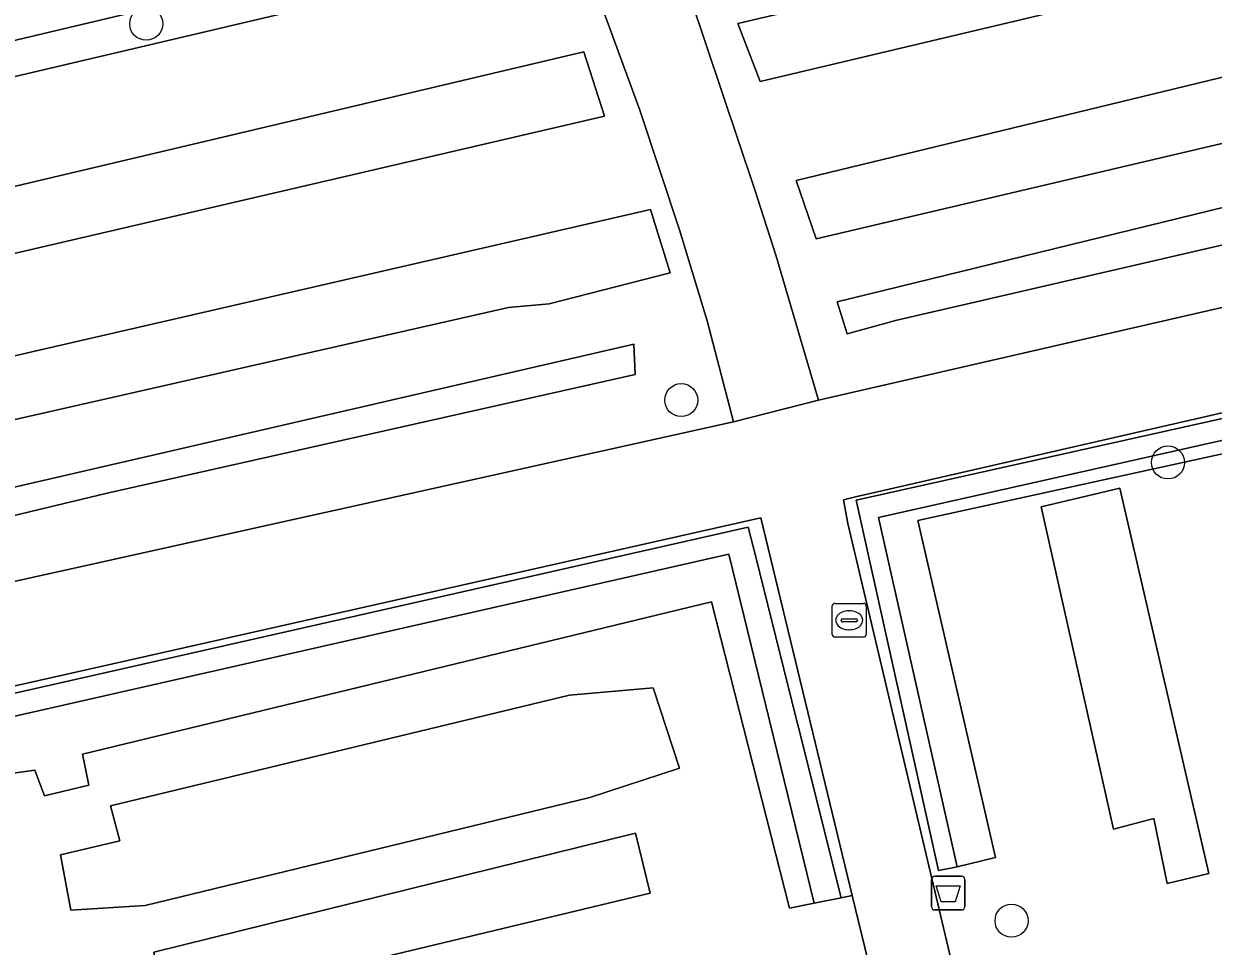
# Model space of a CAD drawing. Extents: x 161248 to 161848, y 384871 to 385383.
# Drawn here: x 161535.93 to 161571.12, y 385198.09 to 385225.39 of the extents above; entities that cross this region are included whole.
import ezdxf

# ---------------------------------------------------------------- set-up
doc = ezdxf.new("R2010")
doc.units = 0
for name, color, linetype in [('IMGEO_Afvalbak', 7, 'Continuous'), ('IMGEO_Boom', 7, 'Continuous'), ('IMGEO_Brandkraan', 7, 'Continuous'), ('IMGEO_Groenvoorziening', 7, 'Continuous'), ('IMGEO_Haag', 7, 'Continuous'), ('IMGEO_Voetpad_gesloten', 7, 'Continuous'), ('IMGEO_Voetpad_halfverhard', 7, 'Continuous')]:
    doc.layers.add(name, color=color, linetype=linetype)

msp = doc.modelspace()

# ---------------------------------------------------------------- linework, layer by layer
at = {"layer": 'IMGEO_Afvalbak'}
for p, q in [((161562.783, 385199.264), (161562.783, 385200.064)), ((161562.783, 385200.064), (161562.783, 385199.264)), ((161562.883, 385200.164), (161563.673, 385200.164)), ((161563.673, 385200.164), (161562.883, 385200.164)), ((161563.773, 385200.064), (161563.773, 385199.264)), ((161563.773, 385199.264), (161563.773, 385200.064)), ((161563.673, 385199.164), (161562.883, 385199.164)), ((161562.883, 385199.164), (161563.673, 385199.164))]:
    msp.add_line(p, q, dxfattribs=at)
msp.add_lwpolyline([(161562.926, 385199.878), (161563.63, 385199.878), (161563.481, 385199.408), (161563.075, 385199.408), (161562.926, 385199.878)], dxfattribs=at)
for centre, start, end in [((161562.883, 385200.064), 90, 180), ((161562.883, 385200.064), 90, 180), ((161563.673, 385200.064), 0, 90), ((161563.673, 385200.064), 360, 90), ((161562.883, 385199.264), 180, 270), ((161562.883, 385199.264), 180, 270), ((161563.673, 385199.264), 270, 0), ((161563.673, 385199.264), 270, 0)]:
    msp.add_arc(centre, 0.1, start, end, dxfattribs=at)
at = {"layer": 'IMGEO_Boom'}
for centre in [(161539.55, 385225.393), (161555.381, 385214.255), (161569.781, 385212.409), (161565.153, 385198.848)]:
    msp.add_circle(centre, 0.489, dxfattribs=at)
at = {"layer": 'IMGEO_Brandkraan'}
for p, q in [((161559.848, 385207.313), (161559.848, 385208.165)), ((161559.923, 385208.239), (161560.775, 385208.239)), ((161560.849, 385208.165), (161560.849, 385207.313)), ((161560.15, 385207.782), (161560.548, 385207.782)), ((161560.336, 385208.019), (161560.361, 385208.019)), ((161560.107, 385207.733), (161560.107, 385207.745)), ((161560.545, 385207.696), (161560.147, 385207.696)), ((161560.359, 385207.459), (161560.334, 385207.459)), ((161560.591, 385207.745), (161560.591, 385207.733)), ((161560.775, 385207.239), (161559.923, 385207.239))]:
    msp.add_line(p, q, dxfattribs=at)
for points in [[(161559.848, 385207.313), (161559.848, 385208.165)], [(161559.923, 385208.239), (161560.775, 385208.239)], [(161560.849, 385208.165), (161560.849, 385207.313)], [(161560.775, 385207.239), (161559.923, 385207.239)]]:
    msp.add_lwpolyline(points, dxfattribs=at)
for centre, radius, start, end in [((161559.925, 385208.163), 0.0765, 91.552, 178.448), ((161559.925, 385208.163), 0.0765, 91.552, 178.448), ((161560.773, 385208.163), 0.0765, 1.552, 88.448), ((161560.773, 385208.163), 0.0765, 1.552, 88.448), ((161560.147, 385207.742), 0.0403, 85.8775, 175.7526), ((161560.552, 385207.744), 0.0386, 1.7309, 96.639), ((161560.144, 385207.732), 0.0366, 178.938, 274.7102), ((161560.548, 385207.739), 0.043, 264.8664, 352.4533), ((161559.925, 385207.315), 0.0765, 181.552, 268.448), ((161559.925, 385207.315), 0.0765, 181.552, 268.448), ((161560.773, 385207.315), 0.0765, 271.552, 358.448), ((161560.773, 385207.315), 0.0765, 271.552, 358.448)]:
    msp.add_arc(centre, radius, start, end, dxfattribs=at)
for centre, major_axis, ratio, start_param, end_param in [((161560.335, 385207.739), (-0.387, 0.002), 0.722429, 4.712389, 7.853982), ((161560.36, 385207.739), (-0.39, 0.002), 0.717154, 1.570796, 4.712389)]:
    msp.add_ellipse(centre, major_axis=major_axis, ratio=ratio, start_param=start_param, end_param=end_param, dxfattribs=at)
at = {"layer": 'IMGEO_Groenvoorziening'}
for points in [[(161576.401, 385227.696), (161575.367, 385231.537), (161574.951, 385232.805), (161574.203, 385232.622), (161555.905, 385228.278), (161554.85, 385228.028), (161555.64, 385226.189), (161557.546, 385220.503), (161558.19, 385218.51), (161559.44, 385214.254), (161578.849, 385218.713)], [(161551.505, 385228.667), (161551.86, 385227.649), (161552.328, 385227.821), (161551.878, 385228.744), (161551.057, 385230.35), (161540.752, 385227.92), (161519.219, 385222.866), (161514.889, 385221.849), (161515.639, 385220.276), (161516.278, 385219.253), (161517.006, 385219.44), (161516.576, 385220.384)], [(161573.326, 385227.39), (161574.049, 385228.357), (161575.331, 385228.738), (161574.913, 385230.179), (161573.978, 385229.852), (161572.84, 385229.103), (161557.059, 385225.4), (161557.716, 385223.682)], [(161557.716, 385223.682), (161557.059, 385225.4), (161572.84, 385229.103), (161573.978, 385229.852), (161574.913, 385230.179), (161575.331, 385228.738), (161574.049, 385228.357), (161573.326, 385227.39)], [(161551.505, 385228.667), (161516.576, 385220.384), (161517.006, 385219.44), (161551.86, 385227.649)], [(161576.952, 385223.159), (161576.408, 385225.03), (161558.778, 385220.759), (161559.374, 385219.031)], [(161576.408, 385225.03), (161576.952, 385223.159), (161559.374, 385219.031), (161558.778, 385220.759)], [(161519.736, 385214.896), (161553.107, 385222.659), (161552.497, 385224.565), (161518.692, 385216.569)], [(161519.736, 385214.896), (161518.692, 385216.569), (161552.497, 385224.565), (161553.107, 385222.659)], [(161560.294, 385216.221), (161561.759, 385216.619), (161577.776, 385220.323), (161577.453, 385221.435), (161559.992, 385217.163), (161560.144, 385216.692)], [(161577.453, 385221.435), (161577.776, 385220.323), (161561.759, 385216.619), (161560.294, 385216.221), (161560.144, 385216.692), (161559.992, 385217.163)], [(161550.269, 385216.998), (161551.475, 385217.103), (161555.048, 385218.025), (161554.475, 385219.899), (161521.37, 385212.276), (161521.502, 385212.065), (161522.497, 385210.688)], [(161554.475, 385219.899), (161555.048, 385218.025), (161551.475, 385217.103), (161550.269, 385216.998), (161522.497, 385210.688), (161521.502, 385212.065), (161521.37, 385212.276)], [(161524.346, 385208.126), (161538.399, 385211.497), (161554.019, 385215.013), (161553.979, 385215.915), (161523.763, 385208.934)], [(161553.979, 385215.915), (161554.019, 385215.013), (161538.399, 385211.497), (161524.346, 385208.126), (161523.763, 385208.934)], [(161561.221, 385210.778), (161578.617, 385214.685), (161580.902, 385204.516), (161581.424, 385204.64), (161579.042, 385215.415), (161560.555, 385211.289), (161562.992, 385200.334), (161563.543, 385200.441)], [(161563.543, 385200.441), (161564.677, 385200.714), (161562.382, 385210.69), (161577.749, 385214.053), (161579.979, 385204.28), (161580.902, 385204.516), (161578.617, 385214.685), (161561.221, 385210.778)], [(161570.987, 385200.245), (161568.359, 385211.644), (161566.025, 385211.092), (161568.166, 385201.56), (161569.363, 385201.873), (161569.761, 385199.948)], [(161569.363, 385201.873), (161568.166, 385201.56), (161566.025, 385211.092), (161568.359, 385211.644), (161570.987, 385200.245), (161569.761, 385199.948)], [(161560.113, 385199.528), (161557.527, 385209.846), (161557.364, 385210.495), (161528.86, 385204.043), (161527.957, 385203.331), (161536.504, 385192.616), (161536.814, 385192.869), (161528.695, 385203.319), (161556.787, 385209.694), (161559.308, 385199.363)], [(161559.308, 385199.363), (161556.787, 385209.694), (161528.695, 385203.319), (161536.814, 385192.869), (161537.753, 385193.64), (161535.627, 385196.201), (161532.525, 385200.913), (161534.406, 385203.05), (161536.25, 385203.305), (161536.54, 385202.546), (161537.856, 385202.86), (161537.668, 385203.776), (161556.273, 385208.284), (161558.586, 385199.214)], [(161539.518, 385199.296), (161552.676, 385202.489), (161555.326, 385203.358), (161554.55, 385205.739), (161552.072, 385205.522), (161538.49, 385202.25), (161538.772, 385201.21), (161537.01, 385200.792), (161537.322, 385199.158)], [(161539.518, 385199.296), (161537.322, 385199.158), (161537.01, 385200.792), (161538.772, 385201.21), (161538.49, 385202.25), (161552.072, 385205.522), (161554.55, 385205.739), (161555.326, 385203.358), (161552.676, 385202.489)], [(161554.46, 385199.661), (161554.024, 385201.437), (161539.775, 385197.912), (161540.07, 385196.211)], [(161540.07, 385196.211), (161539.775, 385197.912), (161554.024, 385201.437), (161554.46, 385199.661)]]:
    msp.add_lwpolyline(points, close=True, dxfattribs=at)
for points in [[(161555.326, 385219.295), (161554.157, 385222.831), (161552.328, 385227.821), (161551.86, 385227.649), (161517.006, 385219.44), (161516.278, 385219.253), (161517.789, 385216.833), (161519.389, 385214.283), (161520.593, 385212.361), (161522.026, 385210.053)], [(161523.515, 385208.017), (161524.927, 385206.508), (161556.929, 385213.613), (161556.148, 385216.6), (161555.326, 385219.295)], [(161578.997, 385215.629), (161561.183, 385211.538), (161560.533, 385211.389), (161560.179, 385211.308), (161560.312, 385210.603), (161563.318, 385197.887), (161566.273, 385185.389), (161566.611, 385183.972), (161585.787, 385188.338)], [(161577.749, 385214.053), (161562.382, 385210.69), (161564.677, 385200.714), (161563.543, 385200.441), (161562.992, 385200.334), (161560.555, 385211.289), (161579.042, 385215.415)], [(161527.541, 385203.101), (161536.209, 385192.366), (161536.504, 385192.616), (161527.957, 385203.331), (161528.86, 385204.043), (161557.364, 385210.495), (161557.527, 385209.846), (161560.113, 385199.528), (161560.436, 385199.597), (161557.73, 385210.768)], [(161557.73, 385210.768), (161527.868, 385204.043)], [(161561.379, 385195.705), (161560.436, 385199.597), (161560.113, 385199.528), (161559.308, 385199.363), (161558.586, 385199.214), (161556.273, 385208.284), (161537.668, 385203.776), (161537.856, 385202.86), (161536.54, 385202.546), (161536.25, 385203.305), (161534.406, 385203.05)]]:
    msp.add_lwpolyline(points, dxfattribs=at)
at = {"layer": 'IMGEO_Haag'}
for points in [[(161561.221, 385210.778), (161578.617, 385214.685), (161580.902, 385204.516), (161581.424, 385204.64), (161579.042, 385215.415), (161560.555, 385211.289), (161562.992, 385200.334), (161563.543, 385200.441)], [(161560.113, 385199.528), (161557.527, 385209.846), (161557.364, 385210.495), (161528.86, 385204.043), (161527.957, 385203.331), (161536.504, 385192.616), (161536.814, 385192.869), (161528.695, 385203.319), (161556.787, 385209.694), (161559.308, 385199.363)]]:
    msp.add_lwpolyline(points, close=True, dxfattribs=at)
at = {"layer": 'IMGEO_Voetpad_gesloten'}
for points in [[(161593.511, 385251.157), (161594.302, 385248.395), (161594.775, 385246.668), (161595.056, 385245.384), (161595.08, 385245.29), (161596.597, 385239.201), (161597.059, 385237.313), (161598.265, 385232.39), (161598.624, 385230.924), (161599.687, 385226.582), (161599.765, 385226.238), (161600.345, 385223.692), (161581.357, 385219.246), (161578.849, 385218.713), (161559.44, 385214.254), (161556.929, 385213.613), (161524.927, 385206.508)], [(161573.131, 385156.682), (161567.342, 385180.914), (161567.199, 385181.512), (161566.611, 385183.972), (161566.273, 385185.389), (161563.318, 385197.887), (161560.312, 385210.603), (161560.179, 385211.308), (161560.533, 385211.389), (161561.183, 385211.538), (161578.997, 385215.629)], [(161527.868, 385204.043), (161557.73, 385210.768), (161560.436, 385199.597), (161561.379, 385195.705), (161563.868, 385185.431), (161564.169, 385184.208), (161564.317, 385183.603), (161562.788, 385183.224)]]:
    msp.add_lwpolyline(points, dxfattribs=at)
at = {"layer": 'IMGEO_Voetpad_halfverhard'}
msp.add_lwpolyline([(161522.026, 385210.053), (161520.593, 385212.361), (161519.389, 385214.283), (161517.789, 385216.833), (161516.278, 385219.253), (161515.639, 385220.276), (161514.889, 385221.849), (161519.219, 385222.866), (161540.752, 385227.92), (161551.057, 385230.35), (161551.878, 385228.744), (161552.328, 385227.821), (161554.157, 385222.831), (161555.326, 385219.295), (161556.148, 385216.6), (161556.929, 385213.613), (161559.44, 385214.254), (161558.19, 385218.51), (161557.546, 385220.503), (161555.64, 385226.189), (161554.85, 385228.028), (161553.607, 385230.92), (161573.988, 385235.735)], dxfattribs=at)

doc.saveas('drawing.dxf')
